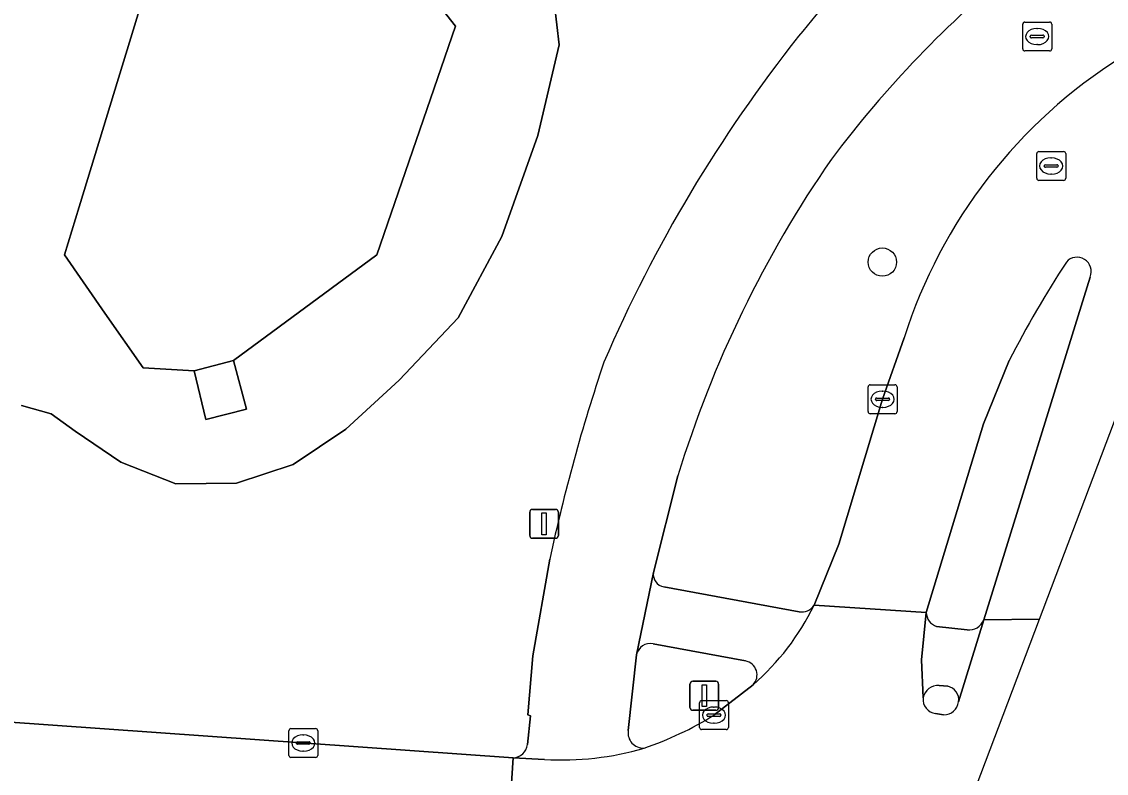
# Model space of a CAD drawing. Extents: x 155018 to 156648, y 383979 to 385733.
# Drawn here: x 155861.93 to 155899.39, y 384006.48 to 384032.44 of the extents above; entities that cross this region are included whole.
import ezdxf

# ---------------------------------------------------------------- set-up
doc = ezdxf.new("R2010")
doc.units = 0
for name, color, linetype in [('IMGEO_Berm_groen', 7, 'Continuous'), ('IMGEO_Boom', 7, 'Continuous'), ('IMGEO_Fietspad_gesloten', 7, 'Continuous'), ('IMGEO_Fietspad_open', 7, 'Continuous'), ('IMGEO_Groenvoorziening', 7, 'Continuous'), ('IMGEO_Kolk', 7, 'Continuous'), ('IMGEO_Lichtmast', 7, 'Continuous'), ('IMGEO_Muur', 7, 'Continuous'), ('IMGEO_Oever', 7, 'Continuous'), ('IMGEO_Rijbaan_lokaal_gesloten', 7, 'Continuous'), ('IMGEO_Rioolput', 7, 'Continuous'), ('IMGEO_Terreindeel_open', 7, 'Continuous'), ('IMGEO_Verkeersbordpaal', 7, 'Continuous'), ('IMGEO_Verkeerseiland_gesloten', 7, 'Continuous'), ('IMGEO_Verkeerseiland_groen', 7, 'Continuous'), ('IMGEO_Waterloop', 7, 'Continuous')]:
    doc.layers.add(name, color=color, linetype=linetype)

msp = doc.modelspace()

# ---------------------------------------------------------------- linework, layer by layer
at = {"layer": 'IMGEO_Berm_groen'}
for points in [[(155889.295, 384012.284), (155890.15, 384014.397), (155891.66, 384019.397), (155892.403, 384021.524)], [(155884.592, 384016.757), (155883.747, 384013.416)], [(155884.104, 384012.919), (155888.78, 384012.06)]]:
    msp.add_lwpolyline(points, dxfattribs=at)
for centre, radius, start, end in [((155920.418, 384004.797), 38.155, 129.2009, 143.1288), ((155909.408, 384016.101), 17.849, 122.1621, 162.3119), ((155922.534, 384005.111), 39.689, 145.325, 162.9366), ((155884.184, 384013.353), 0.441, 171.7802, 259.5999), ((155888.867, 384012.564), 0.511, 260.209, 326.8044)]:
    msp.add_arc(centre, radius, start, end, dxfattribs=at)
at = {"layer": 'IMGEO_Boom'}
msp.add_circle((155891.653, 384024.135), 0.489, dxfattribs=at)
at = {"layer": 'IMGEO_Fietspad_gesloten'}
for points in [[(155882.875, 384007.953), (155883.159, 384010.574), (155883.747, 384013.416), (155884.592, 384016.757)], [(155880.168, 384013.874), (155879.582, 384010.534), (155879.41, 384008.499), (155879.498, 384008.469), (155879.402, 384007.469)], [(155878.906, 384007.01), (155879.989, 384006.958)]]:
    msp.add_lwpolyline(points, dxfattribs=at)
for centre, radius, start, end in [((155910.939, 384014.392), 28.279, 134.0772, 141.6638), ((155920.418, 384004.797), 38.155, 129.2009, 143.1288), ((155927.969, 384000.896), 50.009, 141.6377, 156.6957), ((155922.534, 384005.111), 39.689, 145.325, 162.9366), ((155940.132, 384001.041), 61.322, 161.32151, 167.92051), ((155883.397, 384007.879), 0.528, 171.9434, 272.8785), ((155878.86, 384007.557), 0.549, 274.7623, 350.8003), ((155880.595, 384016.846), 9.906, 266.4931, 286.5935)]:
    msp.add_arc(centre, radius, start, end, dxfattribs=at)
at = {"layer": 'IMGEO_Fietspad_open'}
for points in [[(155883.747, 384013.416), (155883.159, 384010.574)], [(155888.78, 384012.06), (155884.104, 384012.919)], [(155893.169, 384012.038), (155893.006, 384010.401), (155893.063, 384009.082)], [(155894.282, 384008.95), (155895.152, 384011.784)], [(155894.578, 384011.432), (155893.526, 384011.555)], [(155883.735, 384010.956), (155886.924, 384010.363)], [(155893.615, 384009.513), (155893.911, 384009.484)]]:
    msp.add_lwpolyline(points, dxfattribs=at)
for centre, radius, start, end in [((155884.184, 384013.353), 0.441, 171.7802, 259.5999), ((155881.473, 384016.102), 8.704, 311.0318, 333.9844), ((155888.867, 384012.564), 0.511, 260.209, 326.8044), ((155893.67, 384012.035), 0.501, 179.5993, 253.3391), ((155894.643, 384011.971), 0.542, 263.1498, 339.8869), ((155883.65, 384010.459), 0.504, 80.2988, 166.8055), ((155886.832, 384009.878), 0.493, 316.0342, 79.2489), ((155893.574, 384008.997), 0.518, 85.4103, 170.555), ((155893.819, 384009.024), 0.469, 350.874, 78.7058)]:
    msp.add_arc(centre, radius, start, end, dxfattribs=at)
at = {"layer": 'IMGEO_Groenvoorziening'}
for points in [[(155879.526, 384036.087), (155877.176, 384037.216), (155877.418, 384036.394), (155878.546, 384035.36), (155879.613, 384034.563), (155880.249, 384033.723), (155880.492, 384031.644), (155879.756, 384028.505), (155878.513, 384025.022), (155877.008, 384022.208), (155874.963, 384020.052), (155873.129, 384018.367), (155871.312, 384017.147), (155869.356, 384016.499), (155867.257, 384016.472), (155865.352, 384017.223), (155863.782, 384018.294), (155862.948, 384018.891), (155861.923, 384019.181)], [(155879.402, 384007.469), (155879.498, 384008.469), (155879.41, 384008.499), (155879.582, 384010.534), (155880.168, 384013.874)], [(155836.965, 384010.919), (155843.202, 384009.994), (155853.514, 384008.875), (155856.427, 384008.604), (155861.223, 384008.264), (155878.906, 384007.01)]]:
    msp.add_lwpolyline(points, dxfattribs=at)
for centre, radius, start, end in [((155910.939, 384014.392), 28.279, 134.0772, 141.6638), ((155927.969, 384000.896), 50.009, 141.6377, 156.6957), ((155940.132, 384001.041), 61.322, 161.32151, 167.92051), ((155878.86, 384007.557), 0.549, 274.7623, 350.8003)]:
    msp.add_arc(centre, radius, start, end, dxfattribs=at)
at = {"layer": 'IMGEO_Kolk'}
for p, q in [((155891.159, 384018.971), (155891.159, 384019.823)), ((155891.234, 384019.897), (155892.086, 384019.897)), ((155891.647, 384019.677), (155891.672, 384019.677)), ((155892.16, 384019.823), (155892.16, 384018.971)), ((155891.418, 384019.391), (155891.418, 384019.403)), ((155891.856, 384019.354), (155891.458, 384019.354)), ((155891.461, 384019.44), (155891.859, 384019.44)), ((155891.902, 384019.403), (155891.902, 384019.391)), ((155892.086, 384018.897), (155891.234, 384018.897)), ((155891.67, 384019.117), (155891.645, 384019.117)), ((155885.337, 384008.063), (155885.337, 384008.915)), ((155885.412, 384008.989), (155886.264, 384008.989)), ((155885.825, 384008.769), (155885.85, 384008.769)), ((155886.338, 384008.915), (155886.338, 384008.063)), ((155885.596, 384008.483), (155885.596, 384008.495)), ((155886.034, 384008.446), (155885.636, 384008.446)), ((155885.639, 384008.532), (155886.037, 384008.532)), ((155886.08, 384008.495), (155886.08, 384008.483)), ((155871.232, 384008.026), (155872.084, 384008.026)), ((155886.264, 384007.989), (155885.412, 384007.989)), ((155885.848, 384008.209), (155885.823, 384008.209)), ((155871.157, 384007.1), (155871.157, 384007.952)), ((155871.645, 384007.806), (155871.67, 384007.806)), ((155872.158, 384007.952), (155872.158, 384007.1)), ((155871.416, 384007.52), (155871.416, 384007.532)), ((155871.854, 384007.483), (155871.456, 384007.483)), ((155871.459, 384007.569), (155871.857, 384007.569)), ((155871.668, 384007.246), (155871.643, 384007.246)), ((155871.9, 384007.532), (155871.9, 384007.52)), ((155872.084, 384007.026), (155871.232, 384007.026))]:
    msp.add_line(p, q, dxfattribs=at)
for points in [[(155891.159, 384018.971), (155891.159, 384019.823)], [(155891.234, 384019.897), (155892.086, 384019.897)], [(155892.16, 384019.823), (155892.16, 384018.971)], [(155892.086, 384018.897), (155891.234, 384018.897)], [(155885.337, 384008.063), (155885.337, 384008.915)], [(155885.412, 384008.989), (155886.264, 384008.989)], [(155886.338, 384008.915), (155886.338, 384008.063)], [(155871.232, 384008.026), (155872.084, 384008.026)], [(155886.264, 384007.989), (155885.412, 384007.989)], [(155871.157, 384007.1), (155871.157, 384007.952)], [(155872.158, 384007.952), (155872.158, 384007.1)], [(155872.084, 384007.026), (155871.232, 384007.026)]]:
    msp.add_lwpolyline(points, dxfattribs=at)
for centre, radius, start, end in [((155891.236, 384019.821), 0.0765, 91.552, 178.448), ((155891.236, 384019.821), 0.0765, 91.552, 178.448), ((155892.084, 384019.821), 0.0765, 1.552, 88.448), ((155892.084, 384019.821), 0.0765, 1.552, 88.448), ((155891.458, 384019.4), 0.0403, 85.8775, 175.7526), ((155891.455, 384019.39), 0.0366, 178.938, 274.7102), ((155891.859, 384019.397), 0.043, 264.8664, 352.4533), ((155891.863, 384019.402), 0.0386, 1.7309, 96.639), ((155891.236, 384018.973), 0.0765, 181.552, 268.448), ((155891.236, 384018.973), 0.0765, 181.552, 268.448), ((155892.084, 384018.973), 0.0765, 271.552, 358.448), ((155892.084, 384018.973), 0.0765, 271.552, 358.448), ((155885.414, 384008.913), 0.0765, 91.552, 178.448), ((155885.414, 384008.913), 0.0765, 91.552, 178.448), ((155886.262, 384008.913), 0.0765, 1.552, 88.448), ((155886.262, 384008.913), 0.0765, 1.552, 88.448), ((155885.636, 384008.492), 0.0403, 85.8775, 175.7526), ((155885.633, 384008.482), 0.0366, 178.938, 274.7102), ((155886.037, 384008.489), 0.043, 264.8664, 352.4533), ((155886.041, 384008.494), 0.0386, 1.7309, 96.639), ((155871.234, 384007.95), 0.0765, 91.552, 178.448), ((155871.234, 384007.95), 0.0765, 91.552, 178.448), ((155872.082, 384007.95), 0.0765, 1.552, 88.448), ((155872.082, 384007.95), 0.0765, 1.552, 88.448), ((155885.414, 384008.065), 0.0765, 181.552, 268.448), ((155885.414, 384008.065), 0.0765, 181.552, 268.448), ((155886.262, 384008.065), 0.0765, 271.552, 358.448), ((155886.262, 384008.065), 0.0765, 271.552, 358.448), ((155871.456, 384007.529), 0.0403, 85.8775, 175.7526), ((155871.453, 384007.519), 0.0366, 178.938, 274.7102), ((155871.857, 384007.526), 0.043, 264.8664, 352.4533), ((155871.861, 384007.531), 0.0386, 1.7309, 96.639), ((155871.234, 384007.102), 0.0765, 181.552, 268.448), ((155871.234, 384007.102), 0.0765, 181.552, 268.448), ((155872.082, 384007.102), 0.0765, 271.552, 358.448), ((155872.082, 384007.102), 0.0765, 271.552, 358.448)]:
    msp.add_arc(centre, radius, start, end, dxfattribs=at)
for centre, major_axis, ratio, start_param, end_param in [((155891.646, 384019.397), (-0.387, 0.002), 0.722429, 4.712389, 7.853982), ((155891.671, 384019.397), (-0.39, 0.002), 0.717154, 1.570796, 4.712389), ((155885.824, 384008.489), (-0.387, 0.002), 0.722429, 4.712389, 7.853982), ((155885.849, 384008.489), (-0.39, 0.002), 0.717154, 1.570796, 4.712389), ((155871.644, 384007.526), (-0.387, 0.002), 0.722429, 4.712389, 7.853982), ((155871.669, 384007.526), (-0.39, 0.002), 0.717154, 1.570796, 4.712389)]:
    msp.add_ellipse(centre, major_axis=major_axis, ratio=ratio, start_param=start_param, end_param=end_param, dxfattribs=at)
at = {"layer": 'IMGEO_Lichtmast'}
for p, q in [((155879.475, 384014.696), (155879.475, 384015.496)), ((155879.475, 384015.496), (155879.475, 384014.696)), ((155879.575, 384015.596), (155880.365, 384015.596)), ((155880.365, 384015.596), (155879.575, 384015.596)), ((155880.465, 384015.496), (155880.465, 384014.696)), ((155880.465, 384014.696), (155880.465, 384015.496)), ((155880.365, 384014.596), (155879.575, 384014.596)), ((155879.575, 384014.596), (155880.365, 384014.596))]:
    msp.add_line(p, q, dxfattribs=at)
msp.add_lwpolyline([(155879.895, 384015.471), (155880.045, 384015.471), (155880.045, 384014.721), (155879.895, 384014.721), (155879.895, 384015.471)], dxfattribs=at)
for centre, start, end in [((155879.575, 384015.496), 90, 180), ((155879.575, 384015.496), 90, 180), ((155880.365, 384015.496), 0, 90), ((155880.365, 384015.496), 360, 90), ((155879.575, 384014.696), 180, 270), ((155879.575, 384014.696), 180, 270), ((155880.365, 384014.696), 270, 0), ((155880.365, 384014.696), 270, 0)]:
    msp.add_arc(centre, 0.1, start, end, dxfattribs=at)
at = {"layer": 'IMGEO_Muur'}
msp.add_lwpolyline([(155869.249, 384020.732), (155869.7, 384019.06), (155868.293, 384018.702), (155867.886, 384020.384)], dxfattribs=at)
at = {"layer": 'IMGEO_Oever'}
for points in [[(155966.041, 384119.714), (155905.531, 384067.357), (155878.811, 384042.857), (155876.278, 384038.974), (155874.132, 384035.825), (155876.911, 384032.283), (155874.194, 384024.385), (155869.249, 384020.732), (155869.7, 384019.06), (155868.293, 384018.702), (155867.886, 384020.384), (155866.126, 384020.478), (155864.808, 384022.372), (155863.408, 384024.385), (155863.917, 384026.046), (155865.956, 384032.707), (155867.987, 384035.969), (155869.585, 384037.199), (155873.008, 384038.319), (155874.346, 384039.05), (155876.449, 384042.218), (155880.653, 384046.552), (155933.217, 384093.005)], [(155861.923, 384019.181), (155862.948, 384018.891), (155863.782, 384018.294), (155865.352, 384017.223), (155867.257, 384016.472), (155869.356, 384016.499), (155871.312, 384017.147), (155873.129, 384018.367), (155874.963, 384020.052), (155877.008, 384022.208), (155878.513, 384025.022), (155879.756, 384028.505), (155880.492, 384031.644), (155880.249, 384033.723)]]:
    msp.add_lwpolyline(points, dxfattribs=at)
at = {"layer": 'IMGEO_Rijbaan_lokaal_gesloten'}
for points in [[(155897.084, 384011.803), (155904.527, 384031.468), (155950.631, 384071.486), (155949.486, 384072.767), (155952.507, 384075.409), (155953.649, 384074.106), (156000.554, 384114.819), (156000, 384115.432), (155999.347, 384116.175), (156000, 384116.738), (156002.457, 384118.77), (156003.602, 384117.465), (156047.548, 384155.61)], [(155898.823, 384023.62), (155895.152, 384011.784), (155897.084, 384011.803)], [(155892.403, 384021.524), (155891.66, 384019.397), (155890.15, 384014.397), (155889.295, 384012.284), (155893.169, 384012.038), (155895.145, 384018.553), (155896.03, 384020.733)], [(155893.063, 384009.082), (155893.006, 384010.401), (155893.169, 384012.038), (155889.295, 384012.284)], [(155891.328, 383996.597), (155897.084, 384011.803), (155895.152, 384011.784), (155894.282, 384008.95)], [(155887.187, 384009.536), (155885.838, 384008.489)], [(155893.767, 384008.502), (155893.488, 384008.544)], [(155879.989, 384006.958), (155878.906, 384007.01), (155878.677, 384003.501), (155883.087, 384003.19), (155887.121, 384002.896)]]:
    msp.add_lwpolyline(points, dxfattribs=at)
msp.add_lwpolyline([(155878.906, 384007.01), (155861.223, 384008.264), (155856.427, 384008.604), (155853.514, 384008.875), (155853.198, 384005.384), (155856.151, 384005.122), (155856.345, 384005.125), (155878.677, 384003.501)], close=True, dxfattribs=at)
for centre, radius, start, end in [((155909.408, 384016.101), 17.849, 122.1621, 162.3119), ((155928.917, 384003.915), 36.937, 146.8107, 152.9154), ((155898.375, 384023.815), 0.489, 336.4754, 139.1368), ((155881.473, 384016.102), 8.704, 311.0318, 333.9844), ((155893.541, 384009.022), 0.481, 172.8938, 263.7211), ((155893.789, 384008.997), 0.495, 267.4363, 354.6039), ((155879.718, 384018.351), 11.607, 288.6199, 301.8212), ((155880.595, 384016.846), 9.906, 266.4931, 286.5935)]:
    msp.add_arc(centre, radius, start, end, dxfattribs=at)
at = {"layer": 'IMGEO_Rioolput'}
for p, q in [((155896.499, 384031.5), (155896.499, 384032.352)), ((155896.574, 384032.426), (155897.426, 384032.426)), ((155897.5, 384032.352), (155897.5, 384031.5)), ((155896.758, 384031.92), (155896.758, 384031.932)), ((155896.801, 384031.969), (155897.199, 384031.969)), ((155896.987, 384032.206), (155897.012, 384032.206)), ((155897.242, 384031.932), (155897.242, 384031.92)), ((155897.196, 384031.883), (155896.798, 384031.883)), ((155897.01, 384031.646), (155896.985, 384031.646)), ((155897.426, 384031.426), (155896.574, 384031.426)), ((155896.981, 384027.028), (155896.981, 384027.88)), ((155897.056, 384027.954), (155897.908, 384027.954)), ((155897.982, 384027.88), (155897.982, 384027.028)), ((155897.24, 384027.448), (155897.24, 384027.46)), ((155897.283, 384027.497), (155897.681, 384027.497)), ((155897.469, 384027.734), (155897.494, 384027.734)), ((155897.724, 384027.46), (155897.724, 384027.448)), ((155897.678, 384027.411), (155897.28, 384027.411)), ((155897.492, 384027.174), (155897.467, 384027.174)), ((155897.908, 384026.954), (155897.056, 384026.954))]:
    msp.add_line(p, q, dxfattribs=at)
for points in [[(155896.499, 384031.5), (155896.499, 384032.352)], [(155896.574, 384032.426), (155897.426, 384032.426)], [(155897.5, 384032.352), (155897.5, 384031.5)], [(155897.426, 384031.426), (155896.574, 384031.426)], [(155896.981, 384027.028), (155896.981, 384027.88)], [(155897.056, 384027.954), (155897.908, 384027.954)], [(155897.982, 384027.88), (155897.982, 384027.028)], [(155897.908, 384026.954), (155897.056, 384026.954)]]:
    msp.add_lwpolyline(points, dxfattribs=at)
for centre, radius, start, end in [((155896.576, 384032.35), 0.0765, 91.552, 178.448), ((155896.576, 384032.35), 0.0765, 91.552, 178.448), ((155897.424, 384032.35), 0.0765, 1.552, 88.448), ((155897.424, 384032.35), 0.0765, 1.552, 88.448), ((155896.798, 384031.929), 0.0403, 85.8775, 175.7526), ((155897.203, 384031.931), 0.0386, 1.7309, 96.639), ((155896.795, 384031.919), 0.0366, 178.938, 274.7102), ((155897.199, 384031.926), 0.043, 264.8664, 352.4533), ((155896.576, 384031.502), 0.0765, 181.552, 268.448), ((155896.576, 384031.502), 0.0765, 181.552, 268.448), ((155897.424, 384031.502), 0.0765, 271.552, 358.448), ((155897.424, 384031.502), 0.0765, 271.552, 358.448), ((155897.058, 384027.878), 0.0765, 91.552, 178.448), ((155897.058, 384027.878), 0.0765, 91.552, 178.448), ((155897.906, 384027.878), 0.0765, 1.552, 88.448), ((155897.906, 384027.878), 0.0765, 1.552, 88.448), ((155897.28, 384027.457), 0.0403, 85.8775, 175.7526), ((155897.277, 384027.447), 0.0366, 178.938, 274.7102), ((155897.681, 384027.454), 0.043, 264.8664, 352.4533), ((155897.685, 384027.459), 0.0386, 1.7309, 96.639), ((155897.058, 384027.03), 0.0765, 181.552, 268.448), ((155897.058, 384027.03), 0.0765, 181.552, 268.448), ((155897.906, 384027.03), 0.0765, 271.552, 358.448), ((155897.906, 384027.03), 0.0765, 271.552, 358.448)]:
    msp.add_arc(centre, radius, start, end, dxfattribs=at)
for centre, major_axis, ratio, start_param, end_param in [((155896.986, 384031.926), (-0.387, 0.002), 0.722429, 4.712389, 7.853982), ((155897.011, 384031.926), (-0.39, 0.002), 0.717154, 1.570796, 4.712389), ((155897.468, 384027.454), (-0.387, 0.002), 0.722429, 4.712389, 7.853982), ((155897.493, 384027.454), (-0.39, 0.002), 0.717154, 1.570796, 4.712389)]:
    msp.add_ellipse(centre, major_axis=major_axis, ratio=ratio, start_param=start_param, end_param=end_param, dxfattribs=at)
at = {"layer": 'IMGEO_Terreindeel_open'}
msp.add_lwpolyline([(155869.249, 384020.732), (155867.886, 384020.384), (155868.293, 384018.702), (155869.7, 384019.06)], close=True, dxfattribs=at)
at = {"layer": 'IMGEO_Verkeersbordpaal'}
for p, q in [((155885.009, 384008.756), (155885.009, 384009.556)), ((155885.009, 384009.556), (155885.009, 384008.756)), ((155885.109, 384009.656), (155885.899, 384009.656)), ((155885.899, 384009.656), (155885.109, 384009.656)), ((155885.999, 384009.556), (155885.999, 384008.756)), ((155885.999, 384008.756), (155885.999, 384009.556)), ((155885.899, 384008.656), (155885.109, 384008.656)), ((155885.109, 384008.656), (155885.899, 384008.656))]:
    msp.add_line(p, q, dxfattribs=at)
msp.add_lwpolyline([(155885.429, 384009.531), (155885.579, 384009.531), (155885.579, 384008.781), (155885.429, 384008.781), (155885.429, 384009.531)], dxfattribs=at)
for centre, start, end in [((155885.109, 384009.556), 90, 180), ((155885.109, 384009.556), 90, 180), ((155885.899, 384009.556), 0, 90), ((155885.899, 384009.556), 360, 90), ((155885.109, 384008.756), 180, 270), ((155885.109, 384008.756), 180, 270), ((155885.899, 384008.756), 270, 0), ((155885.899, 384008.756), 270, 0)]:
    msp.add_arc(centre, 0.1, start, end, dxfattribs=at)
at = {"layer": 'IMGEO_Verkeerseiland_gesloten'}
for points in [[(155893.911, 384009.484), (155893.615, 384009.513)], [(155893.488, 384008.544), (155893.767, 384008.502)]]:
    msp.add_lwpolyline(points, dxfattribs=at)
for centre, radius, start, end in [((155893.574, 384008.997), 0.518, 85.4103, 170.555), ((155893.819, 384009.024), 0.469, 350.874, 78.7058), ((155893.541, 384009.022), 0.481, 172.8938, 263.7211), ((155893.789, 384008.997), 0.495, 267.4363, 354.6039)]:
    msp.add_arc(centre, radius, start, end, dxfattribs=at)
at = {"layer": 'IMGEO_Verkeerseiland_groen'}
for points in [[(155895.152, 384011.784), (155898.823, 384023.62)], [(155896.03, 384020.733), (155895.145, 384018.553), (155893.169, 384012.038)], [(155893.526, 384011.555), (155894.578, 384011.432)], [(155886.924, 384010.363), (155883.735, 384010.956)], [(155883.159, 384010.574), (155882.875, 384007.953)], [(155885.838, 384008.489), (155887.187, 384009.536)]]:
    msp.add_lwpolyline(points, dxfattribs=at)
for centre, radius, start, end in [((155928.917, 384003.915), 36.937, 146.8107, 152.9154), ((155898.375, 384023.815), 0.489, 336.4754, 139.1368), ((155893.67, 384012.035), 0.501, 179.5993, 253.3391), ((155894.643, 384011.971), 0.542, 263.1498, 339.8869), ((155883.65, 384010.459), 0.504, 80.2988, 166.8055), ((155886.832, 384009.878), 0.493, 316.0342, 79.2489), ((155879.718, 384018.351), 11.607, 288.6199, 301.8212), ((155883.397, 384007.879), 0.528, 171.9434, 272.8785)]:
    msp.add_arc(centre, radius, start, end, dxfattribs=at)
at = {"layer": 'IMGEO_Waterloop'}
msp.add_lwpolyline([(155933.217, 384093.005), (155880.653, 384046.552), (155876.449, 384042.218), (155874.346, 384039.05), (155873.008, 384038.319), (155869.585, 384037.199), (155867.987, 384035.969), (155865.956, 384032.707), (155863.917, 384026.046), (155863.408, 384024.385), (155864.808, 384022.372), (155866.126, 384020.478), (155867.886, 384020.384), (155869.249, 384020.732), (155874.194, 384024.385), (155876.911, 384032.283), (155874.132, 384035.825), (155876.278, 384038.974), (155878.811, 384042.857), (155905.531, 384067.357), (155966.041, 384119.714)], dxfattribs=at)

doc.saveas('drawing.dxf')
